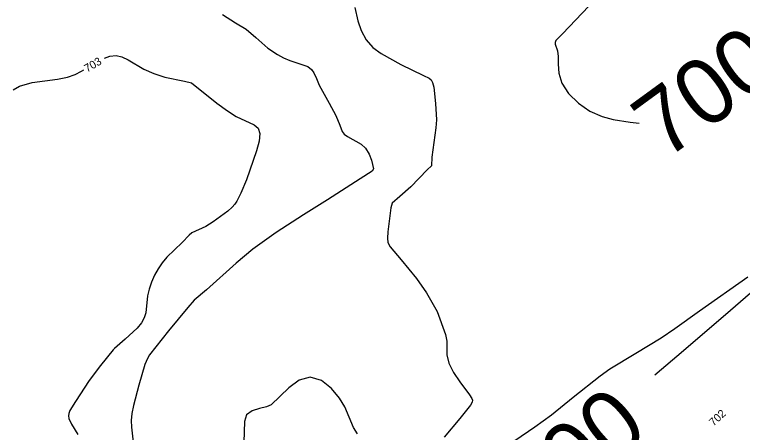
# Model space of a CAD drawing. Extents: x -291892836 to 2945206, y -477993085 to 1832792.
# Drawn here: x 1852371.2 to 1852737.2, y 544783.9 to 544994.3 of the extents above; entities that cross this region are included whole.
import ezdxf

# ---------------------------------------------------------------- set-up
doc = ezdxf.new("R2010")
doc.units = 0
for name, color, linetype in [('DT_X_Contour_Minor', 7, 'Continuous'), ('DT_X_Terrain_Ground_Line', 7, 'Continuous'), ('Level 19', 7, 'Continuous')]:
    doc.layers.add(name, color=color, linetype=linetype)

msp = doc.modelspace()

# ---------------------------------------------------------------- linework, layer by layer
at = {"layer": 'DT_X_Contour_Minor'}
for points in [[(1852542.29, 544997.75), (1852543.88, 544991.09), (1852545.49, 544986.27), (1852547.95, 544981.58), (1852551.39, 544977.75), (1852555.64, 544974.63), (1852565.48, 544969.19), (1852576.89, 544963.61), (1852579.74, 544962.22), (1852580.64, 544961.46), (1852581.39, 544960.1), (1852582.02, 544957.65), (1852582.95, 544949.54), (1852583.36, 544941.26), (1852583.01, 544937.31), (1852581.12, 544922.55), (1852580.94, 544918.1), (1852578.66, 544916.03), (1852570.46, 544907.61), (1852564.89, 544902.66), (1852561.08, 544899.3), (1852560.49, 544897.01), (1852558.91, 544884.93), (1852558.73, 544881.74), (1852559, 544879.45), (1852560.04, 544877.42), (1852565.62, 544870.74), (1852573.41, 544861.34), (1852578.28, 544854.13), (1852583.72, 544844.74), (1852587.84, 544833.24), (1852588.55, 544829.93), (1852588.62, 544822.95), (1852589.55, 544818.8), (1852591.96, 544814.06), (1852595.07, 544809.41), (1852600, 544802.91), (1852601.18, 544800.98), (1852601.44, 544800.1), (1852601.31, 544799.17), (1852600.43, 544797.68), (1852595.04, 544790.85), (1852587.27, 544781.58)], [(1852660.05, 544998.52), (1852646.78, 544984.58), (1852643.38, 544981.13), (1852642.97, 544980.22), (1852643.13, 544979.3), (1852644.2, 544975.97), (1852644.52, 544973.13), (1852644.51, 544969.32), (1852644.85, 544964.74), (1852646.4, 544959.68), (1852649.8, 544954.46), (1852654.7, 544949.59), (1852660.52, 544945.63), (1852666.66, 544943), (1852672.29, 544941.47), (1852680.76, 544940.05), (1852685.3, 544939.61)], [(1852475.81, 544994.3), (1852482.32, 544990.16), (1852487.62, 544986.91), (1852492.58, 544982.68), (1852498.65, 544977.26), (1852503.4, 544974.1), (1852506.4, 544972.51), (1852509.65, 544971.14), (1852518.74, 544968.11), (1852520.59, 544966.66), (1852521.78, 544965), (1852522.99, 544962.04), (1852524.34, 544958.75), (1852529.4, 544949.7), (1852532.81, 544943.42), (1852534.72, 544938.63), (1852535.93, 544935.4), (1852537.03, 544934.08), (1852538.6, 544932.87), (1852545.43, 544929.09), (1852547.68, 544926.98), (1852549.46, 544924.05)], [(1852416.48, 544972.34), (1852419.09, 544973.36), (1852422.25, 544973.7), (1852425.2, 544973.02), (1852428.32, 544971.48), (1852436.22, 544966.85), (1852441.23, 544964.55), (1852446.88, 544962.76), (1852456.61, 544960.69), (1852460.2, 544959.95), (1852473.02, 544949.58), (1852478.3, 544945.72), (1852482.69, 544943.02), (1852491.78, 544938.83), (1852493.7, 544937.13), (1852494.58, 544934.46), (1852494.2, 544930.48), (1852492.89, 544925.61), (1852487.79, 544911.07), (1852485.06, 544904.41), (1852482.99, 544900.41), (1852482.01, 544898.9), (1852480.64, 544897.31), (1852478.4, 544895.3), (1852471.1, 544889.87), (1852467.35, 544887.55), (1852460.42, 544884.46), (1852458.95, 544883.23), (1852455.59, 544879.59), (1852447.77, 544872.13), (1852445.42, 544869.3), (1852443.4, 544866.29), (1852441.65, 544863.06), (1852440.14, 544859.61), (1852438.92, 544856.08), (1852438.11, 544852.69), (1852437.18, 544844.14), (1852436.42, 544841.61), (1852435.05, 544839.08), (1852432.92, 544836.42), (1852426.88, 544830.88), (1852421.54, 544826.23), (1852420.85, 544825.44), (1852414.42, 544817.63), (1852408.82, 544810.1), (1852401.93, 544799.52), (1852399.07, 544794.89), (1852398.5, 544793.48), (1852398.34, 544792.2), (1852398.57, 544790.95), (1852399.87, 544788.06), (1852403.02, 544782.83)], [(1852370.51, 544956.34), (1852373.8, 544958.15), (1852380.15, 544960.14), (1852392.89, 544961.8), (1852397.88, 544962.82), (1852401.76, 544964.1), (1852404.92, 544965.69), (1852406.07, 544966.37)], [(1852549.46, 544924.05), (1852550.73, 544920.9), (1852551.76, 544916.63), (1852551.05, 544915.47), (1852545.09, 544911.59), (1852528.56, 544901.02), (1852516.57, 544893.48), (1852502.79, 544884.54), (1852491.04, 544876.18), (1852482.6, 544869.04), (1852467.74, 544855.74), (1852461.59, 544850.42), (1852458.38, 544846.86), (1852448.61, 544834.98), (1852439.03, 544822.98), (1852438.02, 544821.2), (1852436.75, 544818.07), (1852433.67, 544807.7), (1852431.04, 544797.43), (1852430.24, 544793.47), (1852429.87, 544789.96), (1852429.96, 544786.64), (1852431.64, 544771.54)], [(1852693.13, 544812.92), (1852707.51, 544825.24), (1852731.18, 544845.45), (1852752.72, 544864.04)], [(1852740, 544862.1), (1852715.67, 544844.99), (1852703.26, 544836.06), (1852696.42, 544831.41), (1852683.64, 544823.61), (1852670.46, 544815.84), (1852665.64, 544812.32), (1852652.14, 544801.46), (1852641.15, 544792.56), (1852632.85, 544786.49), (1852609.04, 544770.24)], [(1852543.6, 544783.19), (1852541.67, 544786.42), (1852537.29, 544796.88), (1852534.63, 544801.21), (1852530.61, 544806.05), (1852525.54, 544810.11), (1852519.92, 544811.82), (1852514.27, 544810.16), (1852509.12, 544806.39), (1852500.34, 544797.78), (1852497.92, 544796.76), (1852494.47, 544795.98), (1852490.76, 544794.85), (1852487.93, 544792.79), (1852486.77, 544789.45), (1852486.49, 544779)]]:
    msp.add_lwpolyline(points, dxfattribs=at)

# ---------------------------------------------------------------- texts
at = {"layer": 'DT_X_Terrain_Ground_Line'}
for rotation, p in [(36.1021, (1852698.22, 544920.62)), (39.2419, (1852634.09, 544736.78))]:
    msp.add_text('700', height=33, rotation=rotation, dxfattribs=at).set_placement(p)
at = {"layer": 'Level 19'}
for s, rotation, p in [('703', 30.6704, (1852407.75, 544965.05)), ('702', 42.9031, (1852722.69, 544786.85))]:
    msp.add_text(s, height=4, rotation=rotation, dxfattribs=at).set_placement(p)

doc.saveas('drawing.dxf')
